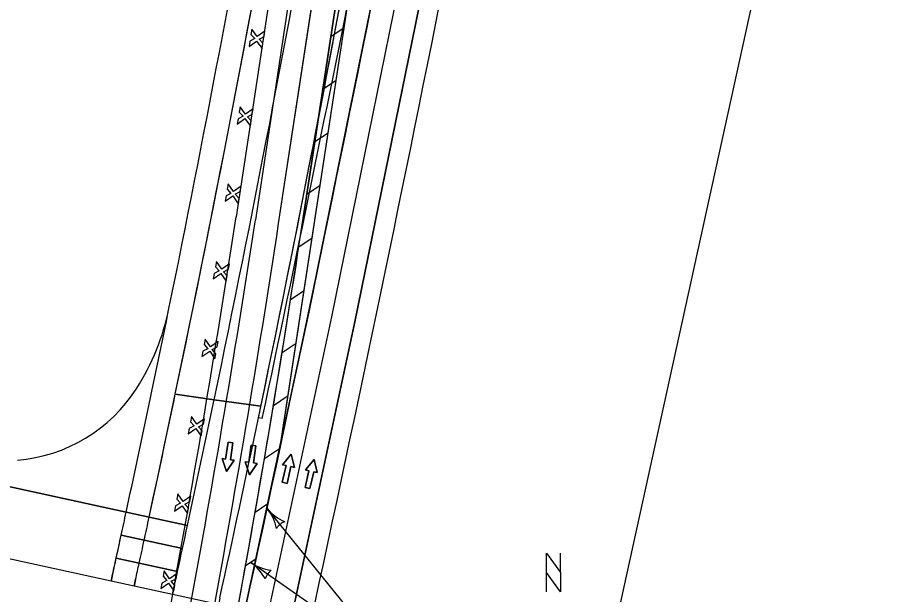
# Model space of a CAD drawing. Extents: x 14107086 to 14122011, y 8637163 to 8671583.
# Drawn here: x 14107764 to 14108208.9, y 8639408.6 to 8639702.8 of the extents above; entities that cross this region are included whole.
import ezdxf

# ---------------------------------------------------------------- set-up
doc = ezdxf.new("R2010")
doc.units = 0
for name, color, linetype in [('Cell', 7, 'Continuous'), ('dsn_stg_shd_prev', 7, 'Continuous'), ('dsnCellsNorthArrow', 7, 'Continuous'), ('dsnNonPlotable', 7, 'Continuous'), ('dsnPaintExistingChannelizingLaneYellow', 7, 'Continuous'), ('dsnPaintExistingEdgeLineRightWhite', 7, 'Continuous'), ('dsnPaintPlaceBrokenLaneWhite', 7, 'Continuous'), ('dsnPaintPlaceChannelizingLaneYellow', 7, 'Continuous'), ('dsnPaintPlaceEdgeLineRightWhite', 7, 'Continuous'), ('dsnPaintRemoveDoubleCenterLineYellow', 7, 'Continuous'), ('dsnShadingPaved', 7, 'Continuous'), ('dsnStdLabel', 7, 'Continuous'), ('Level 2', 7, 'Continuous'), ('Level 5', 7, 'Continuous')]:
    doc.layers.add(name, color=color, linetype=linetype)

msp = doc.modelspace()

# ---------------------------------------------------------------- linework, layer by layer
at = {"layer": 'Cell'}
for p, q in [((14107883.5, 8639696.84), (14107883.09, 8639694.12)), ((14107883.09, 8639694.12), (14107885.05, 8639692.06)), ((14107886.33, 8639693), (14107883.5, 8639696.84)), ((14107890.18, 8639695.83), (14107886.33, 8639693)), ((14107889.77, 8639693.11), (14107890.18, 8639695.83)), ((14107882.15, 8639687.94), (14107886, 8639690.78)), ((14107882.57, 8639690.66), (14107882.15, 8639687.94)), ((14107885.05, 8639692.06), (14107882.57, 8639690.66)), ((14107886, 8639690.78), (14107888.83, 8639686.93)), ((14107887.28, 8639691.72), (14107889.77, 8639693.11)), ((14107889.24, 8639689.65), (14107887.28, 8639691.72)), ((14107888.83, 8639686.93), (14107889.24, 8639689.65)), ((14107877.53, 8639657.31), (14107877.1, 8639654.59)), ((14107877.1, 8639654.59), (14107879.05, 8639652.52)), ((14107880.34, 8639653.45), (14107877.53, 8639657.31)), ((14107884.2, 8639656.27), (14107880.34, 8639653.45)), ((14107883.77, 8639653.55), (14107884.2, 8639656.27)), ((14107876.14, 8639648.42), (14107879.99, 8639651.23)), ((14107876.56, 8639651.14), (14107876.14, 8639648.42)), ((14107879.05, 8639652.52), (14107876.56, 8639651.14)), ((14107879.99, 8639651.23), (14107882.81, 8639647.38)), ((14107881.28, 8639652.17), (14107883.77, 8639653.55)), ((14107883.23, 8639650.09), (14107881.28, 8639652.17)), ((14107882.81, 8639647.38), (14107883.23, 8639650.09)), ((14107871.52, 8639617.95), (14107871.02, 8639615.25)), ((14107871.02, 8639615.25), (14107872.91, 8639613.12)), ((14107874.22, 8639614.02), (14107871.52, 8639617.95)), ((14107878.15, 8639616.71), (14107874.22, 8639614.02)), ((14107875.12, 8639612.7), (14107877.65, 8639614.01)), ((14107877.65, 8639614.01), (14107878.15, 8639616.71)), ((14107870.37, 8639611.81), (14107869.87, 8639609.11)), ((14107869.87, 8639609.11), (14107873.81, 8639611.8)), ((14107872.91, 8639613.12), (14107870.37, 8639611.81)), ((14107873.81, 8639611.8), (14107876.5, 8639607.87)), ((14107877.01, 8639610.57), (14107875.12, 8639612.7)), ((14107876.5, 8639607.87), (14107877.01, 8639610.57)), ((14107865.49, 8639578.4), (14107864.98, 8639575.7)), ((14107868.18, 8639574.46), (14107865.49, 8639578.4)), ((14107864.98, 8639575.7), (14107866.87, 8639573.56)), ((14107872.12, 8639577.16), (14107868.18, 8639574.46)), ((14107869.08, 8639573.15), (14107871.62, 8639574.46)), ((14107871.62, 8639574.46), (14107872.12, 8639577.16)), ((14107864.34, 8639572.25), (14107863.83, 8639569.55)), ((14107863.83, 8639569.55), (14107867.77, 8639572.25)), ((14107866.87, 8639573.56), (14107864.34, 8639572.25)), ((14107867.77, 8639572.25), (14107870.47, 8639568.31)), ((14107870.97, 8639571.02), (14107869.08, 8639573.15)), ((14107870.47, 8639568.31), (14107870.97, 8639571.02)), ((14107859.76, 8639538.79), (14107859.26, 8639536.09)), ((14107862.46, 8639534.85), (14107859.76, 8639538.79)), ((14107861.15, 8639533.95), (14107858.61, 8639532.65)), ((14107859.26, 8639536.09), (14107861.15, 8639533.95)), ((14107866.4, 8639537.55), (14107862.46, 8639534.85)), ((14107863.36, 8639533.54), (14107865.89, 8639534.85)), ((14107865.89, 8639534.85), (14107866.4, 8639537.55)), ((14107858.61, 8639532.65), (14107858.11, 8639529.94)), ((14107858.11, 8639529.94), (14107862.05, 8639532.64)), ((14107862.05, 8639532.64), (14107864.74, 8639528.7)), ((14107865.25, 8639531.41), (14107863.36, 8639533.54)), ((14107864.74, 8639528.7), (14107865.25, 8639531.41)), ((14107852.77, 8639499.41), (14107852.26, 8639496.7)), ((14107855.47, 8639495.47), (14107852.77, 8639499.41)), ((14107859.4, 8639498.17), (14107855.47, 8639495.47)), ((14107858.9, 8639495.46), (14107859.4, 8639498.17)), ((14107854.15, 8639494.57), (14107851.62, 8639493.26)), ((14107852.26, 8639496.7), (14107854.15, 8639494.57)), ((14107856.37, 8639494.16), (14107858.9, 8639495.46)), ((14107858.26, 8639492.02), (14107856.37, 8639494.16)), ((14107851.62, 8639493.26), (14107851.12, 8639490.56)), ((14107851.12, 8639490.56), (14107855.05, 8639493.26)), ((14107855.05, 8639493.26), (14107857.75, 8639489.32)), ((14107857.75, 8639489.32), (14107858.26, 8639492.02)), ((14107845.78, 8639460.02), (14107845.27, 8639457.32)), ((14107848.47, 8639456.08), (14107845.78, 8639460.02)), ((14107852.41, 8639458.78), (14107848.47, 8639456.08)), ((14107851.91, 8639456.08), (14107852.41, 8639458.78)), ((14107844.63, 8639453.88), (14107844.12, 8639451.17)), ((14107844.12, 8639451.17), (14107848.06, 8639453.87)), ((14107847.16, 8639455.18), (14107844.63, 8639453.88)), ((14107845.27, 8639457.32), (14107847.16, 8639455.18)), ((14107848.06, 8639453.87), (14107850.76, 8639449.94)), ((14107849.37, 8639454.77), (14107851.91, 8639456.08)), ((14107851.26, 8639452.64), (14107849.37, 8639454.77)), ((14107850.76, 8639449.94), (14107851.26, 8639452.64)), ((14107838.78, 8639420.64), (14107838.28, 8639417.93)), ((14107838.28, 8639417.93), (14107840.17, 8639415.8)), ((14107841.48, 8639416.7), (14107838.78, 8639420.64)), ((14107845.42, 8639419.4), (14107841.48, 8639416.7)), ((14107844.91, 8639416.7), (14107845.42, 8639419.4)), ((14107837.64, 8639414.49), (14107837.13, 8639411.79)), ((14107837.13, 8639411.79), (14107841.07, 8639414.49)), ((14107840.17, 8639415.8), (14107837.64, 8639414.49)), ((14107841.07, 8639414.49), (14107843.77, 8639410.55)), ((14107842.38, 8639415.39), (14107844.91, 8639416.7)), ((14107844.27, 8639413.25), (14107842.38, 8639415.39)), ((14107843.77, 8639410.55), (14107844.27, 8639413.25))]:
    msp.add_line(p, q, dxfattribs=at)
at = {"layer": 'dsn_stg_shd_prev'}
for p, q in [((14107864.34, 8639507.93), (14107844.49, 8639510.73)), ((14107844.5, 8639510.74), (14107864.35, 8639507.93)), ((14107864.34, 8639507.93), (14107888.16, 8639504.57)), ((14107888.16, 8639504.57), (14107864.34, 8639507.93)), ((14107888.89, 8639498.33), (14107886.94, 8639498.75)), ((14107888.89, 8639498.33), (14107886.94, 8639498.75)), ((14107831.19, 8639448.13), (14107819.46, 8639450.69)), ((14107819.46, 8639450.69), (14107831.19, 8639448.13)), ((14107831.19, 8639448.13), (14107850.73, 8639443.87)), ((14107850.74, 8639443.87), (14107831.2, 8639448.13)), ((14107816.92, 8639438.96), (14107828.65, 8639436.4)), ((14107828.65, 8639436.4), (14107816.92, 8639438.96)), ((14107848.19, 8639432.14), (14107828.65, 8639436.4)), ((14107828.65, 8639436.4), (14107848.19, 8639432.14)), ((14107814.36, 8639427.23), (14107826.09, 8639424.68)), ((14107826.09, 8639424.68), (14107814.36, 8639427.23)), ((14107845.63, 8639420.42), (14107826.09, 8639424.68)), ((14107826.09, 8639424.68), (14107845.63, 8639420.42))]:
    msp.add_line(p, q, dxfattribs=at)
for points in [[(14107819.46, 8639450.69), (14107734.48, 8639469.22), (14107735.97, 8639476.04)], [(14107812.54, 8639418.89), (14107811.79, 8639415.51), (14107726.81, 8639434.04), (14107734.48, 8639469.22), (14107819.46, 8639450.69)], [(14107824.26, 8639416.31), (14107823.51, 8639412.94), (14107811.79, 8639415.51), (14107812.54, 8639418.89)], [(14107843.79, 8639412.02), (14107843.05, 8639408.65), (14107823.51, 8639412.94), (14107824.26, 8639416.31)], [(14107867.23, 8639406.87), (14107866.49, 8639403.51), (14107876.38, 8639401.36), (14107866.49, 8639403.5), (14107843.05, 8639408.65), (14107843.79, 8639412.02)]]:
    msp.add_lwpolyline(points, dxfattribs=at)
for centre, radius, start, end in [((14098576.76, 8641447.78), 9468, 347.807255, 351.672846), ((14098576.76, 8641447.78), 9456, 348.449343, 351.672846), ((14098576.76, 8641447.78), 9468, 348.194582, 351.672846), ((14098576.76, 8641447.78), 9488, 348.202524, 351.672846), ((14098576.76, 8641447.78), 9488, 348.202524, 351.672846), ((14098576.76, 8641447.78), 9512, 348.176197, 351.653537), ((14098576.76, 8641447.78), 9512, 348.212012, 351.653537), ((14089678.7, 8643364.11), 18628, 347.714933, 348.776036), ((14089678.7, 8643364.11), 18628, 347.714997, 348.776036), ((14089678.7, 8643364.11), 18616, 348.014807, 348.776036), ((14089678.7, 8643364.11), 18616, 348.014807, 348.776036), ((14089678.7, 8643364.11), 18662, 347.714933, 348.776036), ((14098576.76, 8641447.78), 9456, 347.807393, 348.449343), ((14098576.76, 8641447.78), 9456, 347.807393, 348.449343), ((14107723.69, 8639578.39), 120, 327.4099, 348.4493), ((14107757.39, 8639556.85), 80, 274.7091, 327.4099), ((14098576.77, 8641447.78), 9468, 347.807255, 348.194582), ((14098576.76, 8641447.78), 9488, 347.807026, 348.202524), ((14098576.77, 8641447.78), 9488, 347.807026, 348.202524), ((14098576.76, 8641447.78), 9512, 348.176197, 348.212012), ((14098576.76, 8641447.78), 9512, 347.610212, 348.176197), ((14098576.76, 8641447.78), 9512, 347.610212, 348.176197), ((14098576.76, 8641447.78), 9456, 347.734683, 347.807393), ((14098576.76, 8641447.78), 9456, 347.734683, 347.807393), ((14098576.76, 8641447.78), 9468, 347.734637, 347.807255), ((14098576.76, 8641447.78), 9468, 347.734637, 347.807255), ((14098576.76, 8641447.78), 9488, 347.662095, 347.807026), ((14098576.76, 8641447.78), 9488, 347.73456, 347.807026), ((14098576.76, 8641447.78), 9456, 347.610212, 347.734683), ((14098576.76, 8641447.78), 9456, 347.661973, 347.734683), ((14098576.76, 8641447.78), 9468, 347.662019, 347.734637), ((14098576.76, 8641447.78), 9468, 347.662019, 347.734637), ((14098576.76, 8641447.78), 9488, 347.662095, 347.73456), ((14098576.76, 8641447.78), 9456, 347.610212, 347.661973), ((14098576.76, 8641447.78), 9468, 347.610212, 347.662019), ((14098576.76, 8641447.78), 9468, 347.610212, 347.662019), ((14098576.76, 8641447.78), 9488, 347.610212, 347.662095), ((14098576.76, 8641447.78), 9488, 347.610212, 347.662095)]:
    msp.add_arc(centre, radius, start, end, dxfattribs=at)
at = {"layer": 'dsnCellsNorthArrow'}
msp.add_lwpolyline([(14108041, 8639409.98), (14108033.95, 8639419.84), (14108033.95, 8639429.69), (14108041, 8639419.84)], close=True, dxfattribs=at)
msp.add_lwpolyline([(14108033.95, 8639409.98), (14108033.95, 8639429.69), (14108041, 8639419.84), (14108041, 8639429.69)], dxfattribs=at)
at = {"layer": 'dsnNonPlotable'}
msp.add_lwpolyline([(14107379.3, 8638606.97), (14107715.69, 8640137.95), (14108208.92, 8640029.57), (14107872.54, 8638498.6)], close=True, dxfattribs=at)
at = {"layer": 'dsnPaintExistingChannelizingLaneYellow'}
msp.add_line((14107949.23, 8639859.12), (14107909.09, 8639595.99), dxfattribs=at)
msp.add_arc((14101471.58, 8640578.08), 6512, 349.4681, 351.325989, dxfattribs=at)
at = {"layer": 'dsnPaintExistingEdgeLineRightWhite'}
msp.add_line((14107908.71, 8639752.63), (14107885.37, 8639599.61), dxfattribs=at)
msp.add_arc((14101471.58, 8640578.08), 6488, 349.4681, 351.325989, dxfattribs=at)
at = {"layer": 'dsnPaintPlaceBrokenLaneWhite'}
for points in [[(14107897.23, 8639597.8), (14107950.02, 8639943.8), (14107963.82, 8640034.39)], [(14107843.64, 8639178.29), (14107884.58, 8639364.66), (14107924.33, 8639550.11), (14107962.19, 8639735.96), (14107989.46, 8639873.37), (14108016.73, 8640010.77)]]:
    msp.add_lwpolyline(points, dxfattribs=at)
msp.add_arc((14101471.58, 8640578.08), 6500, 349.4681, 351.325989, dxfattribs=at)
at = {"layer": 'dsnPaintPlaceChannelizingLaneYellow'}
for p, q in [((14107898.55, 8639487.12), (14107955.17, 8639858.22)), ((14107930.64, 8639697.45), (14107923.88, 8639692.92)), ((14107926.55, 8639670.65), (14107919.79, 8639666.13)), ((14107922.47, 8639643.86), (14107915.71, 8639639.33)), ((14107918.38, 8639617.06), (14107911.62, 8639612.54)), ((14107914.29, 8639590.26), (14107907.52, 8639585.74)), ((14107910.2, 8639563.47), (14107903.32, 8639558.87)), ((14107906.11, 8639536.67), (14107898.99, 8639531.91)), ((14107902.03, 8639509.88), (14107894.53, 8639504.87)), ((14107897.65, 8639482.89), (14107889.94, 8639477.73)), ((14107891.63, 8639454.8), (14107885.21, 8639450.51)), ((14107885.61, 8639426.71), (14107880.35, 8639423.2))]:
    msp.add_line(p, q, dxfattribs=at)
msp.add_lwpolyline([(14107831.92, 8639180.86), (14107872.85, 8639367.2), (14107898.55, 8639487.12)], dxfattribs=at)
at = {"layer": 'dsnPaintPlaceEdgeLineRightWhite'}
msp.add_line((14107906.66, 8639805.51), (14107875.48, 8639601.12), dxfattribs=at)
msp.add_lwpolyline([(14107855.36, 8639175.71), (14107896.3, 8639362.11), (14107936.08, 8639547.66), (14107973.96, 8639733.6), (14108028.5, 8640008.43)], dxfattribs=at)
msp.add_arc((14101471.58, 8640578.08), 6478, 349.4681, 351.325989, dxfattribs=at)
at = {"layer": 'dsnPaintRemoveDoubleCenterLineYellow'}
msp.add_line((14107897.23, 8639597.8), (14108002.8, 8640289.8), dxfattribs=at)
msp.add_arc((14101471.58, 8640578.08), 6500, 347.610212, 351.325989, dxfattribs=at)
at = {"layer": 'dsnShadingPaved'}
for p, q in [((14107990.94, 8640291.61), (14107885.37, 8639599.61)), ((14107909.09, 8639595.99), (14108014.66, 8640287.99)), ((14107897.98, 8639483.38), (14107955.17, 8639858.22))]:
    msp.add_line(p, q, dxfattribs=at)
for points in [[(14107831.92, 8639180.86), (14107872.85, 8639367.2), (14107912.58, 8639552.57), (14107950.43, 8639738.33), (14108004.96, 8640013.11)], [(14108028.5, 8640008.43), (14107973.96, 8639733.6), (14107936.08, 8639547.66), (14107896.3, 8639362.11), (14107855.36, 8639175.71)], [(14107944.81, 8639710.74), (14107912.58, 8639552.57), (14107898.55, 8639487.12)]]:
    msp.add_lwpolyline(points, dxfattribs=at)
for radius, start in [(6488, 347.610212), (6512, 348.213241)]:
    msp.add_arc((14101471.58, 8640578.08), radius, start, 351.325989, dxfattribs=at)
at = {"layer": 'dsnStdLabel'}
for q in [(14107891.41, 8639452.44), (14107882.98, 8639424.96)]:
    msp.add_line((14107953.42, 8639375.94), q, dxfattribs=at)
for centre, radius, start, end in [((14107873.58, 8639437.99), 22.95, 10.9544, 39.0257), ((14107909.24, 8639466.89), 22.95, 219.0256, 247.0968), ((14107903.53, 8639437.49), 8.86, 111.2914, 146.7598), ((14107869.87, 8639406.12), 22.95, 27.0936, 55.1649), ((14107896.09, 8639443.79), 22.95, 235.1648, 263.236), ((14107898.77, 8639413.96), 8.86, 127.4306, 162.8991)]:
    msp.add_arc(centre, radius, start, end, dxfattribs=at)
at = {"layer": 'Level 2'}
for points in [[(14107873.87, 8639485.98), (14107871.39, 8639486.32), (14107870.18, 8639477.66), (14107868.33, 8639477.92), (14107870.56, 8639471.3), (14107874.52, 8639477.05), (14107872.66, 8639477.31)], [(14107885.63, 8639484.38), (14107883.16, 8639484.72), (14107881.95, 8639476.06), (14107880.09, 8639476.32), (14107882.32, 8639469.7), (14107886.28, 8639475.45), (14107884.42, 8639475.71)], [(14107899.09, 8639465.85), (14107901.52, 8639465.29), (14107903.48, 8639473.82), (14107905.31, 8639473.4), (14107903.67, 8639480.19), (14107899.22, 8639474.8), (14107901.05, 8639474.38)], [(14107910.72, 8639463.22), (14107913.15, 8639462.66), (14107915.11, 8639471.18), (14107916.94, 8639470.76), (14107915.3, 8639477.55), (14107910.85, 8639472.16), (14107912.68, 8639471.74)]]:
    msp.add_lwpolyline(points, close=True, dxfattribs=at)
at = {"layer": 'Level 5'}
for points in [[(14107872.66, 8639477.31), (14107874.52, 8639477.05), (14107870.56, 8639471.3), (14107868.33, 8639477.92), (14107870.18, 8639477.66), (14107871.39, 8639486.32), (14107873.87, 8639485.98), (14107872.66, 8639477.31)], [(14107884.42, 8639475.71), (14107886.28, 8639475.45), (14107882.32, 8639469.7), (14107880.09, 8639476.32), (14107881.95, 8639476.06), (14107883.16, 8639484.72), (14107885.63, 8639484.38), (14107884.42, 8639475.71)], [(14107901.05, 8639474.38), (14107899.22, 8639474.8), (14107903.67, 8639480.19), (14107905.31, 8639473.4), (14107903.48, 8639473.82), (14107901.52, 8639465.29), (14107899.09, 8639465.85), (14107901.05, 8639474.38)], [(14107912.68, 8639471.74), (14107910.85, 8639472.16), (14107915.3, 8639477.55), (14107916.94, 8639470.76), (14107915.11, 8639471.18), (14107913.15, 8639462.66), (14107910.72, 8639463.22), (14107912.68, 8639471.74)]]:
    msp.add_lwpolyline(points, dxfattribs=at)

doc.saveas('drawing.dxf')
